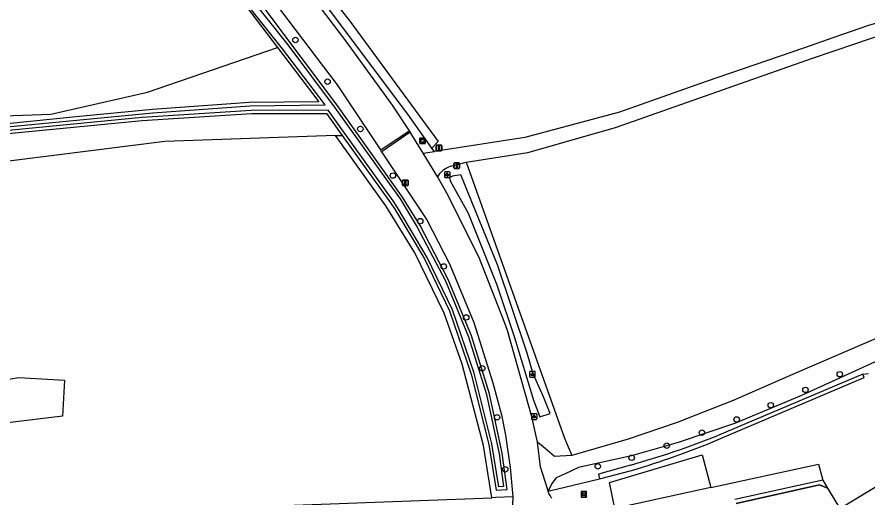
# Model space of a CAD drawing. Extents: x 160203 to 161526, y 379529 to 381797.
# Drawn here: x 160904.2 to 161056.6, y 381294.5 to 381380.6 of the extents above; entities that cross this region are included whole.
import ezdxf

# ---------------------------------------------------------------- set-up
doc = ezdxf.new("R2010")
doc.units = 0
for name, color, linetype in [('IMGEO_Afvalbak', 7, 'Continuous'), ('IMGEO_Berm_groen', 7, 'Continuous'), ('IMGEO_Boom', 7, 'Continuous'), ('IMGEO_Grasland_agrarisch', 7, 'Continuous'), ('IMGEO_Grasland_overig', 7, 'Continuous'), ('IMGEO_Groenvoorziening', 7, 'Continuous'), ('IMGEO_Hek', 7, 'Continuous'), ('IMGEO_Inrit_gesloten', 7, 'Continuous'), ('IMGEO_Kunstobject', 7, 'Continuous'), ('IMGEO_Lichtpunt', 7, 'Continuous'), ('IMGEO_Loofbos', 7, 'Continuous'), ('IMGEO_Pand', 7, 'Continuous'), ('IMGEO_Parkeervlak_open', 7, 'Continuous'), ('IMGEO_Rijbaan_lokaal_gesloten', 7, 'Continuous'), ('IMGEO_Rijbaan_lokaal_halfverhard', 7, 'Continuous'), ('IMGEO_Verkeersbordpaal', 7, 'Continuous'), ('IMGEO_Voetpad_onverhard', 7, 'Continuous'), ('IMGEO_Waterloop', 7, 'Continuous')]:
    doc.layers.add(name, color=color, linetype=linetype)

msp = doc.modelspace()

# ---------------------------------------------------------------- linework, layer by layer
at = {"layer": 'IMGEO_Afvalbak'}
for p, q in [((160976.34, 381358.04), (160976.34, 381358.84)), ((160976.34, 381358.84), (160976.34, 381358.04)), ((160976.44, 381358.94), (160977.23, 381358.94)), ((160977.23, 381358.94), (160976.44, 381358.94)), ((160977.33, 381358.84), (160977.33, 381358.04)), ((160977.33, 381358.04), (160977.33, 381358.84)), ((160977.23, 381357.94), (160976.44, 381357.94)), ((160976.44, 381357.94), (160977.23, 381357.94))]:
    msp.add_line(p, q, dxfattribs=at)
msp.add_lwpolyline([(160976.48, 381358.65), (160977.19, 381358.65), (160977.04, 381358.18), (160976.63, 381358.18), (160976.48, 381358.65)], dxfattribs=at)
for centre, start, end in [((160976.44, 381358.84), 90, 180), ((160976.44, 381358.84), 90, 180), ((160977.23, 381358.84), 0, 90), ((160977.23, 381358.84), 360, 90), ((160976.44, 381358.04), 180, 270), ((160976.44, 381358.04), 180, 270), ((160977.23, 381358.04), 270, 0), ((160977.23, 381358.04), 270, 0)]:
    msp.add_arc(centre, 0.1, start, end, dxfattribs=at)
at = {"layer": 'IMGEO_Berm_groen'}
for points in [[(160962.45, 381359.42), (160971.09, 381347.36), (160971.87, 381346.2), (160977.17, 381337.31), (160981.66, 381327.99), (160985.57, 381316.68), (160988.72, 381304.12), (160990.03, 381295.9), (160991.97, 381296.05), (160991.12, 381302.54), (160988.82, 381313.18), (160985.58, 381323.56), (160981.43, 381333.62), (160976.39, 381343.27), (160973.27, 381348.35), (160961.66, 381364.64), (160931.05, 381405.58), (160927.15, 381410.94), (160922.79, 381415.94), (160918, 381420.53), (160912.82, 381424.67), (160911.68, 381425.48), (160910.8, 381424.24)], [(160961.25, 381359.38), (160962.45, 381359.42)], [(160989.23, 381294.57), (160987.74, 381303.92), (160983.96, 381318.5), (160980.74, 381327.6), (160975.45, 381338.38), (160970.26, 381346.8), (160961.25, 381359.38)], [(160993, 381294.71), (160989.96, 381294.6), (160989.23, 381294.57)]]:
    msp.add_lwpolyline(points, dxfattribs=at)
at = {"layer": 'IMGEO_Boom'}
for centre in [(160954.07, 381376.48), (160959.82, 381369.03), (160965.7, 381360.55), (160971.52, 381352.23), (160976.42, 381344.08), (160980.64, 381335.96), (160984.65, 381326.83), (160987.52, 381317.73), (161051.58, 381316.68), (161045.42, 381313.87), (161039.21, 381311.13), (160990.2, 381308.96), (161033.1, 381308.58), (161026.88, 381306.22), (161020.58, 381303.89), (161014.3, 381301.73), (161008.22, 381300.2), (160991.65, 381299.65)]:
    msp.add_circle(centre, 0.489, dxfattribs=at)
at = {"layer": 'IMGEO_Grasland_agrarisch'}
msp.add_lwpolyline([(160910.8, 381424.24), (160910.35, 381423.6), (160911.77, 381422.61), (160920.01, 381415.59), (160924.07, 381410.83), (160928.82, 381405.1), (160939.19, 381390.45), (160950.85, 381375.14)], dxfattribs=at)
at = {"layer": 'IMGEO_Grasland_overig'}
for points in [[(160984.64, 381354.6), (161002.27, 381305.24), (161003.56, 381302.15)], [(160939.35, 381292.68), (160989.23, 381294.57)]]:
    msp.add_lwpolyline(points, dxfattribs=at)
at = {"layer": 'IMGEO_Groenvoorziening'}
for points in [[(161055.69, 381316.68), (161056.74, 381316.8)], [(160999.32, 381295.74), (161008.55, 381297.95)], [(161048.52, 381297.71), (161049.4, 381296.31)], [(161049.4, 381296.31), (161047.94, 381296.88), (161033.02, 381293.55)], [(161049.4, 381296.31), (161051.6, 381292.62)]]:
    msp.add_lwpolyline(points, dxfattribs=at)
at = {"layer": 'IMGEO_Hek'}
msp.add_lwpolyline([(161033.02, 381293.55), (161047.94, 381296.88), (161049.4, 381296.31)], dxfattribs=at)
at = {"layer": 'IMGEO_Inrit_gesloten'}
for points in [[(161028.5, 381296.39), (161047.76, 381300.61), (161048.52, 381297.71)], [(161048.52, 381297.71), (161032.75, 381294.24)]]:
    msp.add_lwpolyline(points, dxfattribs=at)
at = {"layer": 'IMGEO_Kunstobject'}
for p, q in [((161005.23, 381295.6), (161005.23, 381294.76)), ((161005.23, 381295.6), (161005.23, 381294.76)), ((161006.15, 381295.69), (161005.31, 381295.69)), ((161006.15, 381295.69), (161005.31, 381295.69)), ((161006.23, 381294.77), (161006.23, 381295.61)), ((161006.23, 381294.77), (161006.23, 381295.61)), ((161005.32, 381294.69), (161006.16, 381294.69)), ((161005.32, 381294.69), (161006.16, 381294.69)), ((161005.45, 381294.95), (161005.45, 381295.43)), ((161005.5, 381295.48), (161005.97, 381295.48)), ((161005.97, 381294.9), (161005.5, 381294.9)), ((161005.53, 381295.38), (161005.53, 381295)), ((161005.92, 381295.4), (161005.55, 381295.4)), ((161005.55, 381294.98), (161005.92, 381294.98)), ((161005.94, 381295), (161005.94, 381295.38)), ((161006.02, 381295.43), (161006.02, 381294.95))]:
    msp.add_line(p, q, dxfattribs=at)
for centre, radius, start, end in [((161005.31, 381295.61), 0.0779, 92.4484, 184.2845), ((161005.31, 381295.61), 0.0779, 92.4484, 184.2845), ((161006.16, 381295.61), 0.0779, 2.4484, 94.2845), ((161006.16, 381295.61), 0.0779, 2.4484, 94.2845), ((161005.31, 381294.77), 0.0779, 182.4484, 274.2845), ((161005.31, 381294.77), 0.0779, 182.4484, 274.2845), ((161005.5, 381295.43), 0.05, 90, 180), ((161005.5, 381294.95), 0.05, 180, 270), ((161005.55, 381295.38), 0.02, 90, 180), ((161005.55, 381295), 0.02, 180, 270), ((161005.92, 381295.38), 0.02, 360, 90), ((161005.92, 381295), 0.02, 270, 0), ((161005.97, 381295.43), 0.05, 360, 90), ((161005.97, 381294.95), 0.05, 270, 0), ((161006.16, 381294.77), 0.0779, 272.4484, 4.2845), ((161006.16, 381294.77), 0.0779, 272.4484, 4.2845)]:
    msp.add_arc(centre, radius, start, end, dxfattribs=at)
at = {"layer": 'IMGEO_Lichtpunt'}
for p, q in [((160980.76, 381352.79), (160980.76, 381351.98)), ((160980.76, 381352.79), (160980.76, 381351.98)), ((160981.67, 381352.88), (160980.86, 381352.88)), ((160981.67, 381352.88), (160980.86, 381352.88)), ((160981.76, 381351.98), (160981.76, 381352.79)), ((160981.76, 381351.98), (160981.76, 381352.79)), ((160980.86, 381351.89), (160981.67, 381351.89)), ((160980.86, 381351.89), (160981.67, 381351.89)), ((160996.02, 381317.07), (160996.02, 381316.26)), ((160996.02, 381317.07), (160996.02, 381316.26)), ((160996.92, 381317.16), (160996.12, 381317.16)), ((160996.92, 381317.16), (160996.12, 381317.16)), ((160997.02, 381316.26), (160997.02, 381317.07)), ((160997.02, 381316.26), (160997.02, 381317.07)), ((160996.12, 381316.17), (160996.92, 381316.17)), ((160996.12, 381316.17), (160996.92, 381316.17)), ((160996.34, 381309.51), (160996.34, 381308.7)), ((160996.34, 381309.51), (160996.34, 381308.7)), ((160997.24, 381309.6), (160996.44, 381309.6)), ((160997.24, 381309.6), (160996.44, 381309.6)), ((160997.34, 381308.7), (160997.34, 381309.51)), ((160997.34, 381308.7), (160997.34, 381309.51)), ((160996.44, 381308.6), (160997.24, 381308.6)), ((160996.44, 381308.6), (160997.24, 381308.6))]:
    msp.add_line(p, q, dxfattribs=at)
for points in [[(160981.14, 381352.45), (160981.18, 381352.42), (160980.99, 381352.16), (160980.95, 381352.19), (160981.14, 381352.45)], [(160981.24, 381352.4), (160981.29, 381352.4), (160981.29, 381352.08), (160981.24, 381352.08), (160981.24, 381352.4)], [(160981.35, 381352.42), (160981.39, 381352.45), (160981.58, 381352.19), (160981.54, 381352.16), (160981.35, 381352.42)], [(160996.4, 381316.73), (160996.43, 381316.7), (160996.25, 381316.44), (160996.21, 381316.47), (160996.4, 381316.73)], [(160996.5, 381316.68), (160996.55, 381316.68), (160996.55, 381316.36), (160996.5, 381316.36), (160996.5, 381316.68)], [(160996.61, 381316.7), (160996.65, 381316.73), (160996.83, 381316.47), (160996.79, 381316.44), (160996.61, 381316.7)], [(160996.72, 381309.17), (160996.76, 381309.14), (160996.57, 381308.88), (160996.53, 381308.91), (160996.72, 381309.17)], [(160996.82, 381309.12), (160996.87, 381309.12), (160996.87, 381308.8), (160996.82, 381308.8), (160996.82, 381309.12)], [(160996.93, 381309.14), (160996.97, 381309.17), (160997.15, 381308.91), (160997.12, 381308.88), (160996.93, 381309.14)]]:
    msp.add_lwpolyline(points, dxfattribs=at)
for centre in [(160981.26, 381352.59), (160996.52, 381316.87), (160996.84, 381309.3)]:
    msp.add_circle(centre, 0.0994, dxfattribs=at)
for centre, start, end in [((160980.86, 381352.79), 90, 180), ((160980.86, 381352.79), 90, 180), ((160980.86, 381351.98), 180, 270), ((160980.86, 381351.98), 180, 270), ((160981.67, 381352.79), 0, 90), ((160981.67, 381352.79), 0, 90), ((160981.67, 381351.98), 270, 0), ((160981.67, 381351.98), 270, 360), ((160996.12, 381317.07), 90, 180), ((160996.12, 381317.07), 90, 180), ((160996.92, 381317.07), 0, 90), ((160996.92, 381317.07), 0, 90), ((160996.12, 381316.26), 180, 270), ((160996.12, 381316.26), 180, 270), ((160996.92, 381316.26), 270, 0), ((160996.92, 381316.26), 270, 360), ((160996.44, 381309.51), 90, 180), ((160996.44, 381309.51), 90, 180), ((160997.24, 381309.51), 0, 90), ((160997.24, 381309.51), 0, 90), ((160996.44, 381308.7), 180, 270), ((160996.44, 381308.7), 180, 270), ((160997.24, 381308.7), 270, 0), ((160997.24, 381308.7), 270, 360)]:
    msp.add_arc(centre, 0.0946, start, end, dxfattribs=at)
at = {"layer": 'IMGEO_Loofbos'}
for points in [[(160961.25, 381359.38), (160930.66, 381358.3), (160890.86, 381353.3), (160880.36, 381352.05), (160873.14, 381351.72), (160871.86, 381342.29), (160868.71, 381328.71), (160868.1, 381310.07), (160904.52, 381316.06), (160912.7, 381315.62), (160912.36, 381309.18), (160861.25, 381302.95), (160866.96, 381366.91), (160898.45, 381362.81), (160910.26, 381363.22), (160927.59, 381367.12), (160950.85, 381375.14)], [(160950.85, 381375.14), (160958.24, 381365.43), (160945.87, 381365.3), (160928.47, 381364.02), (160914.8, 381362.71), (160902.41, 381361.51), (160892.48, 381360.73), (160869.4, 381364.51), (160864.3, 381332.81), (160866.18, 381332.56), (160871.18, 381362.28), (160892.72, 381358.77), (160926.63, 381362.08), (160946.17, 381363.32), (160959.64, 381363.34), (160962.45, 381359.42)], [(160978.95, 381356.53), (160978.48, 381357.15)]]:
    msp.add_lwpolyline(points, dxfattribs=at)
at = {"layer": 'IMGEO_Pand'}
msp.add_lwpolyline([(161051.6, 381292.62), (161061.91, 381298.93), (161066.13, 381292.03), (161064.42, 381290.98)], dxfattribs=at)
at = {"layer": 'IMGEO_Parkeervlak_open'}
for points in [[(161011.31, 381292.62), (161010.3, 381297.31), (161026.91, 381302.23), (161028.5, 381296.39)], [(161028.5, 381296.39), (161011.31, 381292.62)]]:
    msp.add_lwpolyline(points, dxfattribs=at)
at = {"layer": 'IMGEO_Rijbaan_lokaal_gesloten'}
for points in [[(160907.05, 381435.34), (160910.97, 381432.97), (160912.55, 381432.02), (160917.33, 381428.91), (160920.95, 381426.1), (160925.03, 381422.57), (160927.57, 381420.1), (160934.19, 381412.82), (160950.18, 381393.29), (160963.01, 381376.35), (160971.37, 381364.8), (160974.46, 381360.25)], [(160904.44, 381431.06), (160905.18, 381430.61), (160908.4, 381428.48), (160913.8, 381424.9), (160919.55, 381420.17), (160925.89, 381414), (160931.67, 381407.29), (160938.99, 381398.24), (160961.55, 381368.47), (160969.3, 381356.8)], [(160969.3, 381356.8), (160969.55, 381356.97), (160974.46, 381360.25)], [(160974.64, 381359.98), (160969.76, 381356.65), (160969.51, 381356.48)], [(160974.46, 381360.25), (160974.64, 381359.98)], [(160976.93, 381356.22), (160974.64, 381359.98)], [(160969.51, 381356.48), (160969.3, 381356.8)], [(160969.51, 381356.48), (160977.58, 381344.32), (160981.64, 381336.44), (160986.02, 381325.95), (160989.45, 381315.12), (160990.96, 381309.38), (160991.71, 381305.79), (160992.52, 381299.99), (160993, 381294.71)], [(160979.56, 381351.94), (160976.93, 381356.22)], [(160997.42, 381304.49), (160996.62, 381308.25), (160996.52, 381308.65), (160992.03, 381324.5), (160991.6, 381325.79), (160986.93, 381337.66), (160981.21, 381349.06), (160979.64, 381351.8), (160979.56, 381351.94)], [(160999.32, 381295.74), (160999.19, 381296.17), (160997.98, 381300.08), (160997.42, 381304.49)], [(161000, 381294.5), (160999.9, 381294.63), (160999.68, 381294.98), (160999.48, 381295.35), (160999.32, 381295.74)], [(160993, 381294.71), (160992.89, 381292.06)]]:
    msp.add_lwpolyline(points, dxfattribs=at)
at = {"layer": 'IMGEO_Rijbaan_lokaal_halfverhard'}
for points in [[(161109.35, 381394.96), (161101.95, 381389.87), (161100.93, 381389.11), (161099.14, 381387.99), (161097.26, 381387.03), (161095.3, 381386.24), (161093.27, 381385.63), (161091.2, 381385.21), (161089.11, 381384.97), (161076.44, 381383.21), (161063.82, 381381.14), (161056.73, 381379.07), (161050.48, 381376.91), (161045.06, 381375.03), (161027.65, 381369.06), (161012.13, 381363.59), (160995.18, 381359.02), (160978.95, 381356.53)], [(160984.64, 381354.6), (160995.68, 381356.33), (161011.39, 381360.84), (161046.68, 381373.24), (161054.46, 381375.85), (161059.17, 381377.45), (161064.06, 381379.05), (161064.56, 381379.14)], [(160976.93, 381356.22), (160978.95, 381356.53)], [(160979.56, 381351.94), (160979.6, 381352.01), (160979.76, 381352.3), (160979.95, 381352.57), (160980.16, 381352.83), (160980.4, 381353.06), (160980.65, 381353.28), (160980.93, 381353.47), (160981.21, 381353.63), (160981.52, 381353.77), (160981.83, 381353.88), (160982.15, 381353.96), (160984.64, 381354.6)]]:
    msp.add_lwpolyline(points, dxfattribs=at)
at = {"layer": 'IMGEO_Verkeersbordpaal'}
for p, q in [((160979.28, 381356.77), (160979.28, 381357.57)), ((160979.28, 381357.57), (160979.28, 381356.77)), ((160979.38, 381357.67), (160980.17, 381357.67)), ((160980.17, 381357.67), (160979.38, 381357.67)), ((160980.17, 381356.67), (160979.38, 381356.67)), ((160979.38, 381356.67), (160980.17, 381356.67)), ((160980.27, 381357.57), (160980.27, 381356.77)), ((160980.27, 381356.77), (160980.27, 381357.57)), ((160982.47, 381353.6), (160982.47, 381354.4)), ((160982.47, 381354.4), (160982.47, 381353.6)), ((160982.57, 381354.5), (160983.36, 381354.5)), ((160983.36, 381354.5), (160982.57, 381354.5)), ((160983.46, 381354.4), (160983.46, 381353.6)), ((160983.46, 381353.6), (160983.46, 381354.4)), ((160983.36, 381353.5), (160982.57, 381353.5)), ((160982.57, 381353.5), (160983.36, 381353.5)), ((160973.27, 381350.53), (160973.27, 381351.32)), ((160973.27, 381351.32), (160973.27, 381350.53)), ((160973.37, 381351.42), (160974.16, 381351.42)), ((160974.16, 381351.42), (160973.37, 381351.42)), ((160974.26, 381351.32), (160974.26, 381350.53)), ((160974.26, 381350.53), (160974.26, 381351.32)), ((160974.16, 381350.43), (160973.37, 381350.43)), ((160973.37, 381350.43), (160974.16, 381350.43))]:
    msp.add_line(p, q, dxfattribs=at)
for points in [[(160979.7, 381357.55), (160979.85, 381357.55), (160979.85, 381356.8), (160979.7, 381356.8), (160979.7, 381357.55)], [(160982.89, 381354.38), (160983.04, 381354.38), (160983.04, 381353.62), (160982.89, 381353.62), (160982.89, 381354.38)], [(160973.69, 381351.3), (160973.84, 381351.3), (160973.84, 381350.55), (160973.69, 381350.55), (160973.69, 381351.3)]]:
    msp.add_lwpolyline(points, dxfattribs=at)
for centre, start, end in [((160979.38, 381357.57), 90, 180), ((160979.38, 381357.57), 90, 180), ((160979.38, 381356.77), 180, 270), ((160979.38, 381356.77), 180, 270), ((160980.17, 381357.57), 0, 90), ((160980.17, 381357.57), 360, 90), ((160980.17, 381356.77), 270, 0), ((160980.17, 381356.77), 270, 0), ((160982.57, 381354.4), 90, 180), ((160982.57, 381354.4), 90, 180), ((160982.57, 381353.6), 180, 270), ((160982.57, 381353.6), 180, 270), ((160983.36, 381354.4), 0, 90), ((160983.36, 381354.4), 360, 90), ((160983.36, 381353.6), 270, 0), ((160983.36, 381353.6), 270, 0), ((160973.37, 381351.32), 90, 180), ((160973.37, 381351.32), 90, 180), ((160973.37, 381350.53), 180, 270), ((160973.37, 381350.53), 180, 270), ((160974.16, 381351.32), 0, 90), ((160974.16, 381351.32), 360, 90), ((160974.16, 381350.53), 270, 0), ((160974.16, 381350.53), 270, 0)]:
    msp.add_arc(centre, 0.1, start, end, dxfattribs=at)
at = {"layer": 'IMGEO_Voetpad_onverhard'}
for points in [[(161183.39, 381368.83), (161182.57, 381368.53), (161149.98, 381356.44), (161122.59, 381346.1), (161117.51, 381344.18), (161078.31, 381328.17), (161044.69, 381312.84), (161032.9, 381307.9), (161022.6, 381304.44), (161014.26, 381302.08), (161004.8, 381299.97), (161002.37, 381298.86), (161000.77, 381298.13), (161000, 381297.14), (160999.32, 381295.74)], [(161082.6, 381333.52), (161079.16, 381332.14), (161043.1, 381316.64), (161032.46, 381311.97), (161022.45, 381308.02), (161013.64, 381305.06), (161003.56, 381302.15)], [(161003.56, 381302.15), (161000.45, 381301.97), (160998.83, 381303.38), (160997.42, 381304.49)]]:
    msp.add_lwpolyline(points, dxfattribs=at)
at = {"layer": 'IMGEO_Waterloop'}
for points in [[(160978.48, 381357.15), (160974.18, 381363.23), (160959.28, 381383.1), (160937.45, 381410.82), (160935.96, 381413.05), (160927.26, 381422.41), (160924.3, 381425.07), (160920.79, 381427.97), (160915.73, 381431.81), (160910.35, 381435.18), (160907.77, 381436.49), (160907.29, 381436.74), (160904.84, 381437.99), (160905.25, 381439)], [(160933.67, 381418.42), (160963.83, 381379.86), (160979.61, 381358.32), (160978.48, 381357.15)], [(160941.92, 381389.22), (160952.73, 381375.64), (160961.2, 381364.31), (160972.8, 381348.04), (160975.9, 381342.99), (160980.92, 381333.38), (160985.05, 381323.37), (160988.28, 381313.03), (160990.57, 381302.44), (160991.33, 381296.56), (160990.51, 381296.5), (160989.27, 381304.23), (160986.11, 381316.84), (160982.18, 381328.21), (160977.67, 381337.58), (160972.35, 381346.5), (160971.56, 381347.68), (160962.91, 381359.75), (160959.93, 381363.9), (160946.15, 381363.88), (160926.59, 381362.64), (160892.74, 381359.34)], [(160951.73, 381374.91), (160943.39, 381385.43)], [(160902.46, 381360.95), (160914.86, 381362.15), (160928.52, 381363.46), (160945.89, 381364.73), (160959.37, 381364.88), (160951.73, 381374.91)], [(160990.29, 381336.26), (160983.68, 381352.34), (160982.21, 381352.12), (160981.68, 381351.83), (160981.79, 381351.31), (160984.99, 381345.51), (160990.13, 381332.69), (160993.28, 381323.23), (160996.7, 381312.04), (160997.83, 381309.07), (160999.67, 381309.63), (160998.5, 381312.61), (160996.66, 381316.73), (160995.6, 381320.43), (160990.29, 381336.26)], [(161055.69, 381316.68), (161029.6, 381305.67)], [(161029.8, 381304.97), (161055.95, 381316.06), (161055.69, 381316.68)], [(161014.08, 381300.42), (161008.33, 381298.79), (161008.55, 381297.95)], [(161008.55, 381297.95), (161014.28, 381299.47)]]:
    msp.add_lwpolyline(points, dxfattribs=at)
for centre, radius, start, end in [((160973.38, 381446.43), 151.57, 285.5768, 291.7751), ((160973.2, 381440.03), 146.44, 286.2911, 292.7376)]:
    msp.add_arc(centre, radius, start, end, dxfattribs=at)

doc.saveas('drawing.dxf')
